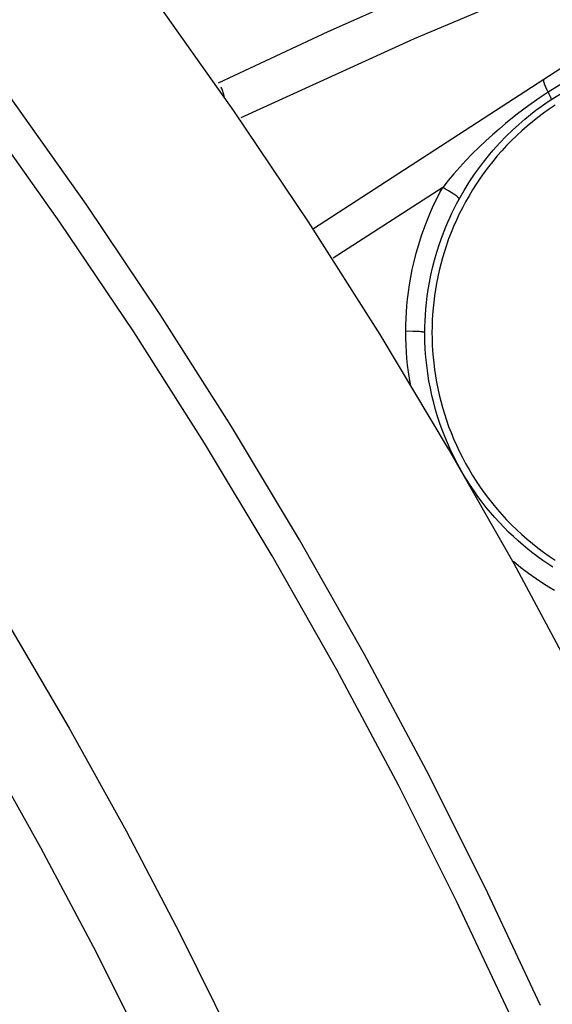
# Model space of a CAD drawing. Header units: millimetres. Extents: x -2637 to -1637, y 678 to 1678.
# Tile 341 of 348: x -1974.95 to -1967.51, y 1461.21 to 1474.98. Entities that reach past the tile are written whole.
import ezdxf

# ---------------------------------------------------------------- set-up
doc = ezdxf.new("R2010")
doc.units = ezdxf.units.MM
doc.layers.add('Make2D$B.SHOW mini', color=7, linetype='Continuous', true_color=0x000000)
doc.styles.add('Arial Standard', font='txt')
doc.dimstyles.get("Standard").update_dxf_attribs({"dimscale": 10, "dimtxt": 2.5, "dimasz": 3, "dimexe": 1, "dimexo": 0.5, "dimgap": 0.8, "dimtad": 1, "dimtoh": 1, "dimzin": 1, "dimdsep": 46, "dimtxsty": 'Arial Standard', "dimblk": 'OPEN90', "dimcen": 2.5, "dimadec": 1, "dimazin": 1, "dimtfac": 1, "dimtdec": 4, "dimtix": 1, "dimtofl": 0, "dimtmove": 1, "dimatfit": 3, "dimldrblk": 'OPEN90', "dimfxl": 1, "dimtolj": 1, "dimtzin": 1, "dimarcsym": 0})

# ---------------------------------------------------------------- blocks, each defined once
blk = doc.blocks.new('*D4')
at = {"layer": 'Defpoints', "color": 0}
for p in [(-1915.374, 1563.169), (-2152.374, 1474.352), (-1915.374, 1474.352)]:
    blk.add_point(p, dxfattribs=at)
at = {"layer": 'Make2D$B.SHOW mini', "color": 0, "lineweight": -2}
for p, q in [((-2152.374, 1476.852), (-2152.374, 1568.169)), ((-1915.374, 1476.852), (-1915.374, 1568.169)), ((-2137.374, 1563.169), (-1930.374, 1563.169))]:
    blk.add_line(p, q, dxfattribs=at)
at = {"layer": 'Make2D$B.SHOW mini', "color": 0}
for points in [[(-2137.374, 1565.669), (-2137.374, 1560.669), (-2152.374, 1563.169)], [(-1930.374, 1560.669), (-1930.374, 1565.669), (-1915.374, 1563.169)]]:
    blk.add_solid(points, dxfattribs=at)
at = {"layer": 'Make2D$B.SHOW mini', "color": 0, "insert": (-2033.874, 1574.827), "char_height": 15, "attachment_point": 5, "style": 'Arial Standard'}
blk.add_mtext('\\A1;237.00', dxfattribs=at)

msp = doc.modelspace()

# ---------------------------------------------------------------- linework, layer by layer
at = {"layer": 'Make2D$B.SHOW mini', "color": 18, "lineweight": -3, "true_color": 0x000000}
for points in [[(-1964.817, 1460.784), (-1965.557, 1462.448), (-1966.341, 1464.101), (-1967.169, 1465.743), (-1968.04, 1467.371), (-1968.955, 1468.983), (-1969.914, 1470.578), (-1970.915, 1472.155), (-1971.959, 1473.71), (-1973.044, 1475.244), (-1974.17, 1476.754), (-1975.336, 1478.238)], [(-1967.622, 1474.151), (-1964.565, 1476.131)], [(-1972.172, 1474.101), (-1970.639, 1474.818), (-1969.293, 1475.418)], [(-1968.182, 1475.24), (-1969.437, 1474.714), (-1971.862, 1473.61)], [(-1965.705, 1474.798), (-1965.843, 1474.761), (-1965.973, 1474.722), (-1966.096, 1474.682), (-1966.214, 1474.641), (-1966.33, 1474.598), (-1966.449, 1474.552), (-1966.57, 1474.501), (-1966.697, 1474.445), (-1966.829, 1474.383), (-1966.965, 1474.315), (-1967.107, 1474.241), (-1967.253, 1474.159), (-1967.405, 1474.069), (-1967.563, 1473.969)], [(-1967.526, 1473.861), (-1967.453, 1473.908), (-1967.38, 1473.952), (-1967.308, 1473.993), (-1967.237, 1474.032), (-1967.167, 1474.069), (-1967.098, 1474.103), (-1967.03, 1474.135), (-1966.963, 1474.165), (-1966.897, 1474.193), (-1966.831, 1474.219), (-1966.767, 1474.244), (-1966.704, 1474.267), (-1966.58, 1474.308), (-1966.461, 1474.344), (-1966.344, 1474.375), (-1966.228, 1474.402), (-1966.11, 1474.425), (-1965.986, 1474.446), (-1965.854, 1474.464), (-1965.784, 1474.471), (-1965.713, 1474.478)], [(-1970.845, 1472.062), (-1967.622, 1474.151)], [(-1967.563, 1473.969), (-1967.58, 1474.005), (-1967.595, 1474.038), (-1967.602, 1474.053), (-1967.608, 1474.068), (-1967.613, 1474.081), (-1967.617, 1474.094), (-1967.619, 1474.099), (-1967.62, 1474.105), (-1967.622, 1474.11), (-1967.623, 1474.115), (-1967.624, 1474.12), (-1967.625, 1474.124), (-1967.625, 1474.126), (-1967.625, 1474.128), (-1967.626, 1474.13), (-1967.626, 1474.132), (-1967.626, 1474.134), (-1967.626, 1474.136), (-1967.626, 1474.137), (-1967.626, 1474.139), (-1967.626, 1474.139), (-1967.626, 1474.14), (-1967.626, 1474.141), (-1967.626, 1474.141), (-1967.626, 1474.142), (-1967.626, 1474.143), (-1967.625, 1474.143), (-1967.625, 1474.144), (-1967.625, 1474.145), (-1967.625, 1474.145), (-1967.625, 1474.146), (-1967.625, 1474.146), (-1967.624, 1474.147), (-1967.624, 1474.147), (-1967.624, 1474.147), (-1967.624, 1474.148), (-1967.624, 1474.148), (-1967.624, 1474.148), (-1967.624, 1474.148), (-1967.624, 1474.149), (-1967.623, 1474.149), (-1967.623, 1474.149), (-1967.623, 1474.149), (-1967.623, 1474.149), (-1967.623, 1474.15), (-1967.623, 1474.15), (-1967.623, 1474.15), (-1967.623, 1474.15), (-1967.622, 1474.15), (-1967.622, 1474.15), (-1967.622, 1474.151), (-1967.622, 1474.151), (-1967.622, 1474.151), (-1967.622, 1474.151)], [(-1972.09, 1473.9), (-1972.092, 1473.91), (-1972.094, 1473.92), (-1972.097, 1473.936), (-1972.101, 1473.951), (-1972.106, 1473.967), (-1972.111, 1473.982), (-1972.116, 1473.997), (-1972.122, 1474.012), (-1972.129, 1474.027), (-1972.136, 1474.041)], [(-1967.67, 1461.196), (-1968.445, 1462.845), (-1969.265, 1464.482), (-1970.13, 1466.103), (-1971.038, 1467.708), (-1971.991, 1469.294), (-1972.986, 1470.861), (-1974.025, 1472.405), (-1975.104, 1473.926)], [(-1967.563, 1473.969), (-1967.691, 1473.884), (-1967.834, 1473.783), (-1967.991, 1473.665), (-1968.161, 1473.53), (-1968.25, 1473.454), (-1968.342, 1473.374), (-1968.435, 1473.288), (-1968.53, 1473.198), (-1968.624, 1473.105), (-1968.714, 1473.012), (-1968.799, 1472.919), (-1968.881, 1472.827), (-1968.96, 1472.733), (-1969.038, 1472.638)], [(-1967.563, 1473.969), (-1967.552, 1473.948), (-1967.543, 1473.928), (-1967.539, 1473.919), (-1967.535, 1473.911), (-1967.532, 1473.903), (-1967.53, 1473.895), (-1967.528, 1473.892), (-1967.527, 1473.888), (-1967.527, 1473.885), (-1967.526, 1473.882), (-1967.525, 1473.88), (-1967.525, 1473.877), (-1967.524, 1473.876), (-1967.524, 1473.875), (-1967.524, 1473.873), (-1967.524, 1473.872), (-1967.524, 1473.871), (-1967.524, 1473.87), (-1967.524, 1473.869), (-1967.524, 1473.868), (-1967.524, 1473.868), (-1967.524, 1473.867), (-1967.524, 1473.867), (-1967.524, 1473.867), (-1967.524, 1473.866), (-1967.524, 1473.866), (-1967.524, 1473.866), (-1967.524, 1473.865), (-1967.524, 1473.865), (-1967.524, 1473.864), (-1967.524, 1473.864), (-1967.525, 1473.864), (-1967.525, 1473.864), (-1967.525, 1473.863), (-1967.525, 1473.863), (-1967.525, 1473.863), (-1967.525, 1473.863), (-1967.525, 1473.863), (-1967.525, 1473.863), (-1967.525, 1473.863), (-1967.525, 1473.862), (-1967.525, 1473.862), (-1967.525, 1473.862), (-1967.525, 1473.862), (-1967.525, 1473.862), (-1967.526, 1473.862), (-1967.526, 1473.862), (-1967.526, 1473.862), (-1967.526, 1473.862), (-1967.526, 1473.861), (-1967.526, 1473.861), (-1967.526, 1473.861), (-1967.526, 1473.861), (-1967.526, 1473.861), (-1967.526, 1473.861)], [(-1967.467, 1473.787), (-1967.548, 1473.732), (-1967.628, 1473.676), (-1967.706, 1473.617), (-1967.783, 1473.556), (-1967.858, 1473.493), (-1967.932, 1473.428), (-1968.004, 1473.362), (-1968.075, 1473.293), (-1968.144, 1473.223), (-1968.21, 1473.15), (-1968.275, 1473.077), (-1968.338, 1473.001), (-1968.399, 1472.924), (-1968.458, 1472.846), (-1968.514, 1472.766), (-1968.568, 1472.685), (-1968.621, 1472.603), (-1968.67, 1472.52), (-1968.718, 1472.436), (-1968.763, 1472.351), (-1968.806, 1472.266), (-1968.847, 1472.179), (-1968.885, 1472.092), (-1968.921, 1472.005), (-1968.955, 1471.917), (-1968.986, 1471.829), (-1969.015, 1471.74), (-1969.041, 1471.652), (-1969.065, 1471.563), (-1969.087, 1471.474), (-1969.107, 1471.386), (-1969.124, 1471.297), (-1969.14, 1471.209), (-1969.153, 1471.122), (-1969.164, 1471.034), (-1969.172, 1470.947), (-1969.179, 1470.861), (-1969.184, 1470.775), (-1969.187, 1470.69), (-1969.188, 1470.606)], [(-1968.808, 1472.473), (-1968.739, 1472.593), (-1968.667, 1472.709), (-1968.63, 1472.766), (-1968.592, 1472.822), (-1968.552, 1472.878), (-1968.511, 1472.935), (-1968.468, 1472.991), (-1968.377, 1473.104), (-1968.331, 1473.158), (-1968.285, 1473.21), (-1968.24, 1473.26), (-1968.149, 1473.354), (-1968.061, 1473.44), (-1967.974, 1473.519), (-1967.891, 1473.591), (-1967.811, 1473.656), (-1967.734, 1473.716), (-1967.66, 1473.769), (-1967.591, 1473.818), (-1967.526, 1473.861)], [(-1968.073, 1461.012), (-1968.843, 1462.652), (-1969.658, 1464.278), (-1970.518, 1465.89), (-1971.421, 1467.485), (-1972.368, 1469.062), (-1973.357, 1470.618), (-1974.389, 1472.153), (-1975.462, 1473.664)], [(-1969.038, 1472.638), (-1970.569, 1471.646)], [(-1969.555, 1470.627), (-1969.554, 1470.715), (-1969.551, 1470.804), (-1969.546, 1470.892), (-1969.539, 1470.981), (-1969.53, 1471.075), (-1969.518, 1471.173), (-1969.503, 1471.276), (-1969.485, 1471.382), (-1969.464, 1471.491), (-1969.438, 1471.603), (-1969.409, 1471.719), (-1969.374, 1471.839), (-1969.334, 1471.963), (-1969.289, 1472.09), (-1969.237, 1472.222), (-1969.209, 1472.289), (-1969.179, 1472.357), (-1969.147, 1472.426), (-1969.112, 1472.496), (-1969.076, 1472.567), (-1969.038, 1472.638)], [(-1968.809, 1472.48), (-1968.809, 1472.48), (-1968.809, 1472.481), (-1968.81, 1472.481), (-1968.81, 1472.482), (-1968.81, 1472.482), (-1968.811, 1472.483), (-1968.812, 1472.484), (-1968.813, 1472.486), (-1968.814, 1472.487), (-1968.815, 1472.489), (-1968.817, 1472.49), (-1968.818, 1472.492), (-1968.82, 1472.493), (-1968.823, 1472.497), (-1968.827, 1472.501), (-1968.832, 1472.505), (-1968.837, 1472.509), (-1968.842, 1472.513), (-1968.855, 1472.523), (-1968.869, 1472.533), (-1968.884, 1472.544), (-1968.919, 1472.567), (-1968.957, 1472.591), (-1968.998, 1472.615), (-1969.038, 1472.638)], [(-1969.288, 1470.606), (-1969.287, 1470.688), (-1969.285, 1470.771), (-1969.28, 1470.852), (-1969.274, 1470.935), (-1969.265, 1471.023), (-1969.254, 1471.114), (-1969.24, 1471.209), (-1969.223, 1471.307), (-1969.203, 1471.408), (-1969.18, 1471.513), (-1969.152, 1471.62), (-1969.12, 1471.732), (-1969.083, 1471.846), (-1969.041, 1471.965), (-1968.993, 1472.087), (-1968.967, 1472.149), (-1968.938, 1472.212), (-1968.909, 1472.276), (-1968.877, 1472.341), (-1968.843, 1472.407), (-1968.808, 1472.473)], [(-1969.489, 1469.882), (-1969.504, 1469.971), (-1969.517, 1470.06), (-1969.528, 1470.151), (-1969.538, 1470.243), (-1969.545, 1470.337), (-1969.551, 1470.432), (-1969.554, 1470.529), (-1969.555, 1470.627)], [(-1969.288, 1470.606), (-1969.288, 1470.606), (-1969.288, 1470.606), (-1969.288, 1470.606), (-1969.288, 1470.606), (-1969.289, 1470.607), (-1969.289, 1470.607), (-1969.289, 1470.607), (-1969.289, 1470.607), (-1969.289, 1470.607), (-1969.289, 1470.607), (-1969.289, 1470.607), (-1969.289, 1470.607), (-1969.289, 1470.607), (-1969.29, 1470.608), (-1969.29, 1470.608), (-1969.29, 1470.608), (-1969.29, 1470.608), (-1969.29, 1470.608), (-1969.29, 1470.608), (-1969.291, 1470.608), (-1969.291, 1470.608), (-1969.291, 1470.609), (-1969.292, 1470.609), (-1969.292, 1470.609), (-1969.293, 1470.609), (-1969.294, 1470.61), (-1969.295, 1470.61), (-1969.296, 1470.61), (-1969.298, 1470.611), (-1969.3, 1470.611), (-1969.304, 1470.612), (-1969.308, 1470.613), (-1969.314, 1470.614), (-1969.319, 1470.615), (-1969.333, 1470.617), (-1969.349, 1470.618), (-1969.367, 1470.62), (-1969.408, 1470.622), (-1969.455, 1470.624), (-1969.555, 1470.627)], [(-1967.499, 1467.326), (-1967.569, 1467.372), (-1967.638, 1467.42), (-1967.708, 1467.47), (-1967.777, 1467.523), (-1967.847, 1467.577), (-1967.915, 1467.634), (-1967.983, 1467.693), (-1968.05, 1467.754), (-1968.116, 1467.817), (-1968.181, 1467.882), (-1968.246, 1467.949), (-1968.308, 1468.019), (-1968.37, 1468.09), (-1968.43, 1468.162), (-1968.488, 1468.237), (-1968.545, 1468.313), (-1968.6, 1468.391), (-1968.654, 1468.471), (-1968.705, 1468.552), (-1968.755, 1468.635), (-1968.803, 1468.718), (-1968.848, 1468.803), (-1968.892, 1468.89), (-1968.933, 1468.977), (-1968.973, 1469.065), (-1969.01, 1469.154), (-1969.045, 1469.245), (-1969.078, 1469.337), (-1969.109, 1469.431), (-1969.138, 1469.527), (-1969.164, 1469.625), (-1969.189, 1469.725), (-1969.211, 1469.828), (-1969.23, 1469.933), (-1969.247, 1470.04), (-1969.262, 1470.15), (-1969.273, 1470.261), (-1969.282, 1470.375), (-1969.287, 1470.49), (-1969.288, 1470.606)], [(-1969.188, 1470.606), (-1969.187, 1470.522), (-1969.184, 1470.437), (-1969.179, 1470.351), (-1969.172, 1470.265), (-1969.164, 1470.178), (-1969.153, 1470.09), (-1969.14, 1470.003), (-1969.124, 1469.915), (-1969.107, 1469.826), (-1969.087, 1469.738), (-1969.065, 1469.649), (-1969.041, 1469.56), (-1969.015, 1469.472), (-1968.986, 1469.383), (-1968.955, 1469.295), (-1968.921, 1469.207), (-1968.885, 1469.12), (-1968.847, 1469.033), (-1968.806, 1468.946), (-1968.763, 1468.861), (-1968.718, 1468.776), (-1968.67, 1468.692), (-1968.621, 1468.609), (-1968.568, 1468.527), (-1968.514, 1468.446), (-1968.458, 1468.366), (-1968.399, 1468.288), (-1968.338, 1468.211), (-1968.275, 1468.135), (-1968.21, 1468.062), (-1968.144, 1467.989), (-1968.075, 1467.919), (-1968.004, 1467.85), (-1967.932, 1467.784), (-1967.858, 1467.719), (-1967.783, 1467.656), (-1967.706, 1467.595), (-1967.628, 1467.536), (-1967.548, 1467.48), (-1967.467, 1467.425)], [(-1967.477, 1467.001), (-1967.552, 1467.046), (-1967.627, 1467.093), (-1967.733, 1467.163), (-1967.839, 1467.238), (-1967.944, 1467.318), (-1968.049, 1467.403)], [(-1975.092, 1466.49), (-1974.26, 1465.072), (-1973.465, 1463.639), (-1972.707, 1462.192), (-1971.987, 1460.733)], [(-1973.212, 1460.601), (-1973.917, 1462.006), (-1974.656, 1463.399), (-1975.431, 1464.779)]]:
    msp.add_lwpolyline(points, dxfattribs=at)

# ---------------------------------------------------------------- dimensions: what is measured, and where the dimension line sits
at = {"layer": 'Make2D$B.SHOW mini', "color": 5, "true_color": 0x0000ff}
dim = msp.add_linear_dim(base=(-1915.374, 1563.169), p1=(-2152.374, 1474.352), p2=(-1915.374, 1474.352), dimstyle='Standard', override={"dimscale": 5, "dimtxt": 3, "dimasz": 3, "dimexe": 1, "dimexo": 0.5, "dimgap": 0.8, "dimtad": 1, "dimtih": 0, "dimtoh": 0, "dimdec": 2, "dimzin": 1, "dimtxsty": 'Arial Standard', "dimsah": 0, "dimcen": 2.5, "dimadec": 1, "dimazin": 1, "dimtix": 0, "dimtmove": 0, "dimtzin": 1}, dxfattribs=at)
dim.commit()
dim.dimension.update_dxf_attribs({"geometry": '*D4', "text_midpoint": (-2033.874, 1574.827)})

doc.saveas('drawing.dxf')
